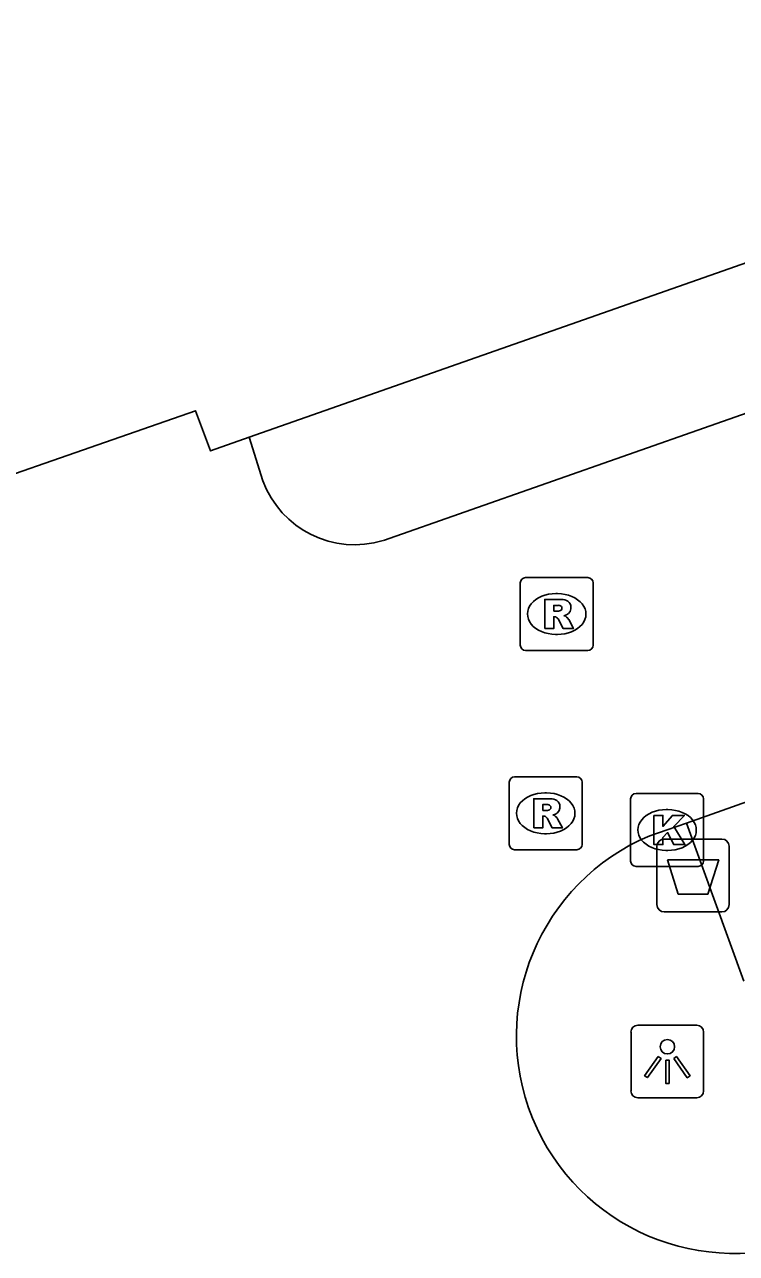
# Model space of a CAD drawing. Extents: x 157692 to 159670, y 381454 to 383289.
# Drawn here: x 159404.2 to 159413.96, y 382882.47 to 382899.33 of the extents above; entities that cross this region are included whole.
import ezdxf

# ---------------------------------------------------------------- set-up
doc = ezdxf.new("R2010")
doc.units = 0
for name, color, linetype in [('IMGEO_Afvalbak', 7, 'Continuous'), ('IMGEO_Kolk', 7, 'Continuous'), ('IMGEO_Lichtpunt', 7, 'Continuous'), ('IMGEO_Pand', 7, 'Continuous'), ('IMGEO_Rijbaan_lokaal_gesloten', 7, 'Continuous'), ('IMGEO_Rioolput', 7, 'Continuous'), ('IMGEO_Voetpad_gesloten', 7, 'Continuous')]:
    doc.layers.add(name, color=color, linetype=linetype)

msp = doc.modelspace()

# ---------------------------------------------------------------- linework, layer by layer
at = {"layer": 'IMGEO_Afvalbak'}
for p, q in [((159412.972, 382888.156), (159413.762, 382888.156)), ((159413.762, 382888.156), (159412.972, 382888.156)), ((159412.872, 382887.256), (159412.872, 382888.056)), ((159412.872, 382888.056), (159412.872, 382887.256)), ((159413.862, 382888.056), (159413.862, 382887.256)), ((159413.862, 382887.256), (159413.862, 382888.056)), ((159413.762, 382887.156), (159412.972, 382887.156)), ((159412.972, 382887.156), (159413.762, 382887.156))]:
    msp.add_line(p, q, dxfattribs=at)
msp.add_lwpolyline([(159413.015, 382887.87), (159413.719, 382887.87), (159413.57, 382887.4), (159413.164, 382887.4), (159413.015, 382887.87)], dxfattribs=at)
for centre, start, end in [((159412.972, 382888.056), 90, 180), ((159412.972, 382888.056), 90, 180), ((159413.762, 382888.056), 0, 90), ((159413.762, 382888.056), 360, 90), ((159412.972, 382887.256), 180, 270), ((159412.972, 382887.256), 180, 270), ((159413.762, 382887.256), 270, 0), ((159413.762, 382887.256), 270, 0)]:
    msp.add_arc(centre, 0.1, start, end, dxfattribs=at)
at = {"layer": 'IMGEO_Kolk'}
for p, q in [((159412.585, 382888.78), (159413.437, 382888.78)), ((159412.51, 382887.854), (159412.51, 382888.706)), ((159413.511, 382888.706), (159413.511, 382887.854)), ((159412.998, 382888.56), (159413.023, 382888.56)), ((159413.021, 382888), (159412.996, 382888)), ((159413.437, 382887.78), (159412.585, 382887.78))]:
    msp.add_line(p, q, dxfattribs=at)
for points in [[(159412.585, 382888.78), (159413.437, 382888.78)], [(159412.51, 382887.854), (159412.51, 382888.706)], [(159413.511, 382888.706), (159413.511, 382887.854)], [(159412.831, 382888.48), (159412.954, 382888.48), (159412.954, 382888.329), (159413.084, 382888.48), (159413.248, 382888.48), (159413.102, 382888.329), (159413.255, 382888.08), (159413.103, 382888.08), (159413.018, 382888.244), (159412.954, 382888.177), (159412.954, 382888.08), (159412.831, 382888.08), (159412.831, 382888.48)], [(159413.437, 382887.78), (159412.585, 382887.78)]]:
    msp.add_lwpolyline(points, dxfattribs=at)
for centre, start, end in [((159412.587, 382888.704), 91.552, 178.448), ((159412.587, 382888.704), 91.552, 178.448), ((159413.435, 382888.704), 1.552, 88.448), ((159413.435, 382888.704), 1.552, 88.448), ((159412.587, 382887.856), 181.552, 268.448), ((159412.587, 382887.856), 181.552, 268.448), ((159413.435, 382887.856), 271.552, 358.448), ((159413.435, 382887.856), 271.552, 358.448)]:
    msp.add_arc(centre, 0.0765, start, end, dxfattribs=at)
for centre, major_axis, ratio, start_param, end_param in [((159412.997, 382888.28), (-0.387, 0.002), 0.722429, 4.712389, 7.853982), ((159413.022, 382888.28), (-0.39, 0.002), 0.717154, 1.570796, 4.712389)]:
    msp.add_ellipse(centre, major_axis=major_axis, ratio=ratio, start_param=start_param, end_param=end_param, dxfattribs=at)
at = {"layer": 'IMGEO_Lichtpunt'}
for p, q in [((159413.418, 382885.603), (159412.61, 382885.603)), ((159413.418, 382885.603), (159412.61, 382885.603)), ((159412.516, 382885.508), (159412.516, 382884.701)), ((159412.516, 382885.508), (159412.516, 382884.701)), ((159413.512, 382884.701), (159413.512, 382885.508)), ((159413.512, 382884.701), (159413.512, 382885.508)), ((159412.61, 382884.607), (159413.418, 382884.607)), ((159412.61, 382884.607), (159413.418, 382884.607))]:
    msp.add_line(p, q, dxfattribs=at)
for points in [[(159412.89, 382885.172), (159412.929, 382885.144), (159412.741, 382884.882), (159412.703, 382884.909), (159412.89, 382885.172)], [(159412.992, 382885.124), (159413.039, 382885.124), (159413.039, 382884.802), (159412.992, 382884.802), (159412.992, 382885.124)], [(159413.102, 382885.144), (159413.14, 382885.171), (159413.327, 382884.909), (159413.288, 382884.881), (159413.102, 382885.144)]]:
    msp.add_lwpolyline(points, dxfattribs=at)
msp.add_circle((159413.015, 382885.306), 0.0994, dxfattribs=at)
for centre, start, end in [((159412.61, 382885.508), 90, 180), ((159412.61, 382885.508), 90, 180), ((159413.418, 382885.508), 0, 90), ((159413.418, 382885.508), 0, 90), ((159412.61, 382884.701), 180, 270), ((159412.61, 382884.701), 180, 270), ((159413.418, 382884.701), 270, 0), ((159413.418, 382884.701), 270, 360)]:
    msp.add_arc(centre, 0.0946, start, end, dxfattribs=at)
at = {"layer": 'IMGEO_Pand'}
for points in [[(159418.965, 382897.772), (159407.279, 382893.668)], [(159407.279, 382893.668), (159406.747, 382893.481), (159406.544, 382894.032), (159402.096, 382892.487)]]:
    msp.add_lwpolyline(points, dxfattribs=at)
at = {"layer": 'IMGEO_Rijbaan_lokaal_gesloten'}
for points in [[(159429.283, 382899.33), (159409.119, 382892.252)], [(159407.467, 382893.072), (159407.279, 382893.668)], [(159413.278, 382888.375), (159426.794, 382893.174)], [(159412.774, 382888.201), (159413.011, 382888.28), (159413.278, 382888.375)]]:
    msp.add_lwpolyline(points, dxfattribs=at)
for centre, radius, start, end in [((159408.725, 382893.533), 1.34, 200.1275, 287.0758), ((159413.926, 382885.452), 2.981, 112.7287, 291.6593)]:
    msp.add_arc(centre, radius, start, end, dxfattribs=at)
at = {"layer": 'IMGEO_Rioolput'}
for p, q in [((159410.996, 382890.817), (159410.996, 382891.669)), ((159411.071, 382891.743), (159411.923, 382891.743)), ((159411.997, 382891.669), (159411.997, 382890.817)), ((159411.484, 382891.523), (159411.509, 382891.523)), ((159411.507, 382890.963), (159411.482, 382890.963)), ((159411.923, 382890.743), (159411.071, 382890.743)), ((159410.845, 382888.083), (159410.845, 382888.935)), ((159410.92, 382889.009), (159411.772, 382889.009)), ((159411.846, 382888.935), (159411.846, 382888.083)), ((159411.333, 382888.789), (159411.358, 382888.789)), ((159411.356, 382888.229), (159411.331, 382888.229)), ((159411.772, 382888.009), (159410.92, 382888.009))]:
    msp.add_line(p, q, dxfattribs=at)
for points in [[(159410.996, 382890.817), (159410.996, 382891.669)], [(159411.071, 382891.743), (159411.923, 382891.743)], [(159411.997, 382891.669), (159411.997, 382890.817)], [(159411.585, 382891.441), (159411.333, 382891.443), (159411.333, 382891.043)], [(159411.511, 382891.362), (159411.457, 382891.362), (159411.457, 382891.281)], [(159411.457, 382891.281), (159411.509, 382891.281)], [(159411.333, 382891.043), (159411.457, 382891.043), (159411.457, 382891.205), (159411.468, 382891.205)], [(159411.515, 382891.176), (159411.586, 382891.043), (159411.726, 382891.043), (159411.661, 382891.169)], [(159411.923, 382890.743), (159411.071, 382890.743)], [(159410.845, 382888.083), (159410.845, 382888.935)], [(159410.92, 382889.009), (159411.772, 382889.009)], [(159411.846, 382888.935), (159411.846, 382888.083)], [(159411.434, 382888.707), (159411.182, 382888.709), (159411.182, 382888.309)], [(159411.36, 382888.628), (159411.306, 382888.628), (159411.306, 382888.547)], [(159411.182, 382888.309), (159411.306, 382888.309), (159411.306, 382888.471), (159411.317, 382888.471)], [(159411.306, 382888.547), (159411.358, 382888.547)], [(159411.364, 382888.442), (159411.435, 382888.309), (159411.575, 382888.309), (159411.51, 382888.435)], [(159411.772, 382888.009), (159410.92, 382888.009)]]:
    msp.add_lwpolyline(points, dxfattribs=at)
for centre, radius, start, end in [((159411.073, 382891.667), 0.0765, 91.552, 178.448), ((159411.073, 382891.667), 0.0765, 91.552, 178.448), ((159411.921, 382891.667), 0.0765, 1.552, 88.448), ((159411.921, 382891.667), 0.0765, 1.552, 88.448), ((159411.493, 382891.47), 0.19, 274.7715, 282.9687), ((159411.517, 382891.266), 0.0964, 77.0061, 93.1865), ((159411.531, 382891.323), 0.0378, 276.6634, 79.6772), ((159411.584, 382891.331), 0.109, 350.3612, 89.416), ((159411.582, 382891.331), 0.112, 277.5842, 350.9817), ((159411.467, 382891.152), 0.0533, 26.0293, 88.6989), ((159411.566, 382891.116), 0.108, 29.5134, 73.7905), ((159411.073, 382890.819), 0.0765, 181.552, 268.448), ((159411.073, 382890.819), 0.0765, 181.552, 268.448), ((159411.921, 382890.819), 0.0765, 271.552, 358.448), ((159411.921, 382890.819), 0.0765, 271.552, 358.448), ((159410.922, 382888.933), 0.0765, 91.552, 178.448), ((159410.922, 382888.933), 0.0765, 91.552, 178.448), ((159411.77, 382888.933), 0.0765, 1.552, 88.448), ((159411.77, 382888.933), 0.0765, 1.552, 88.448), ((159411.366, 382888.532), 0.0964, 77.0061, 93.1865), ((159411.38, 382888.589), 0.0378, 276.6634, 79.6772), ((159411.433, 382888.597), 0.109, 350.3612, 89.416), ((159411.431, 382888.597), 0.112, 277.5842, 350.9817), ((159411.316, 382888.418), 0.0533, 26.0293, 88.6989), ((159411.342, 382888.736), 0.19, 274.7715, 282.9687), ((159411.415, 382888.382), 0.108, 29.5134, 73.7905), ((159410.922, 382888.085), 0.0765, 181.552, 268.448), ((159410.922, 382888.085), 0.0765, 181.552, 268.448), ((159411.77, 382888.085), 0.0765, 271.552, 358.448), ((159411.77, 382888.085), 0.0765, 271.552, 358.448)]:
    msp.add_arc(centre, radius, start, end, dxfattribs=at)
for centre, major_axis, ratio, start_param, end_param in [((159411.483, 382891.243), (-0.387, 0.002), 0.722429, 4.712389, 7.853982), ((159411.508, 382891.243), (-0.39, 0.002), 0.717154, 1.570796, 4.712389), ((159411.332, 382888.509), (-0.387, 0.002), 0.722429, 4.712389, 7.853982), ((159411.357, 382888.509), (-0.39, 0.002), 0.717154, 1.570796, 4.712389)]:
    msp.add_ellipse(centre, major_axis=major_axis, ratio=ratio, start_param=start_param, end_param=end_param, dxfattribs=at)
at = {"layer": 'IMGEO_Voetpad_gesloten'}
msp.add_lwpolyline([(159413.278, 382888.375), (159414.062, 382886.204)], dxfattribs=at)

doc.saveas('drawing.dxf')
